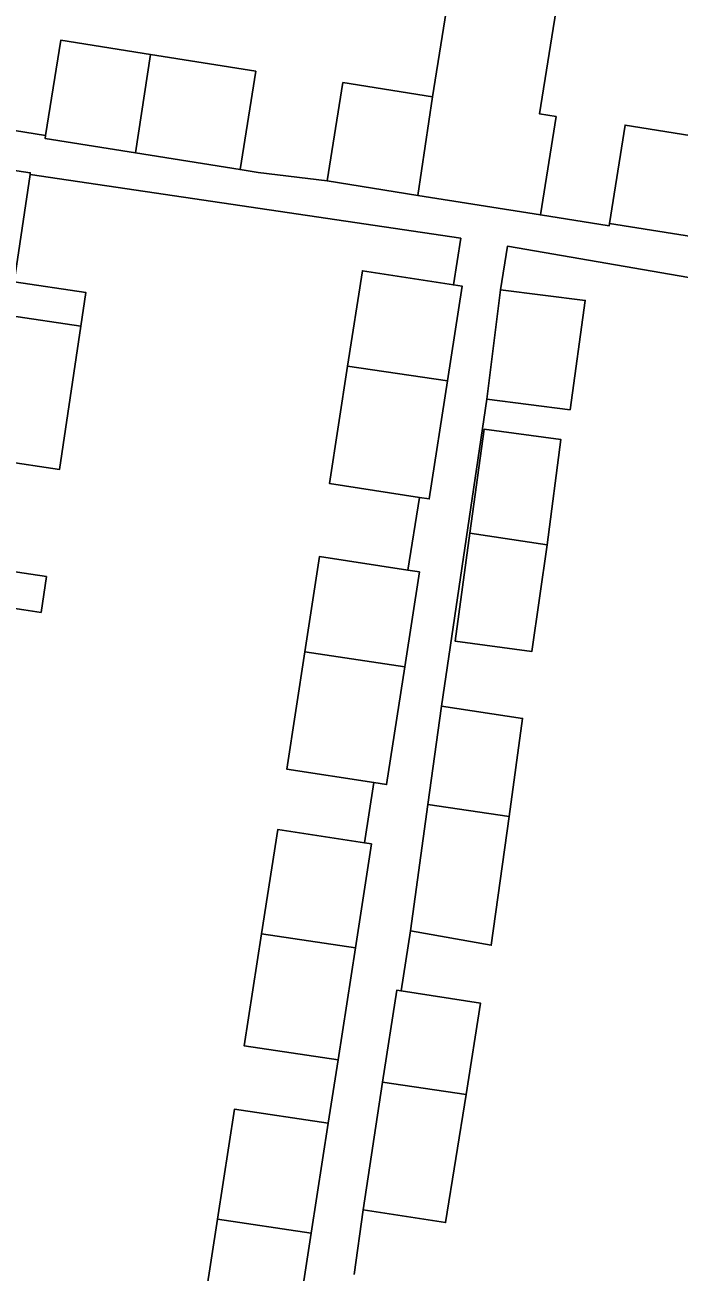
# Model space of a CAD drawing. Extents: x 162172 to 163187, y 382874 to 383685.
# Drawn here: x 162933.89 to 162955.69, y 383210.06 to 383251.64 of the extents above; entities that cross this region are included whole.
import ezdxf

# ---------------------------------------------------------------- set-up
doc = ezdxf.new("R2010")
doc.units = 0
for name, color, linetype in [('IMGEO_Erf', 7, 'Continuous'), ('IMGEO_Pand', 7, 'Continuous'), ('IMGEO_Voetpad_open', 7, 'Continuous')]:
    doc.layers.add(name, color=color, linetype=linetype)

msp = doc.modelspace()

# ---------------------------------------------------------------- linework, layer by layer
at = {"layer": 'IMGEO_Erf'}
for points in [[(162951.69, 383252.707), (162951.047, 383248.672), (162951.595, 383248.584), (162951.072, 383245.304), (162953.36, 383244.939), (162953.373, 383245.021), (162953.896, 383248.301), (162956.882, 383247.825), (162961, 383247.168), (162960.477, 383243.888), (162975.456, 383241.535), (162975.499, 383241.819), (162971.729, 383242.376), (162972.15, 383245.172), (162975.94, 383244.627), (162977.859, 383257.448)], [(162931.805, 383248.398), (162934.581, 383247.955), (162935.088, 383251.133), (162938.074, 383250.657), (162941.586, 383250.097), (162941.063, 383246.817), (162941.669, 383246.72), (162943.968, 383246.437), (162944.491, 383249.717), (162947.478, 383249.241), (162948.119, 383253.277)], [(162939.719, 383208.004), (162940.309, 383211.825), (162940.875, 383215.487), (162944.002, 383215.02), (162944.328, 383217.133), (162941.202, 383217.6), (162941.778, 383221.332), (162942.316, 383224.812), (162945.205, 383224.37), (162945.524, 383226.376), (162942.615, 383226.827), (162943.221, 383230.737), (162943.713, 383233.916), (162946.654, 383233.46), (162947.041, 383235.888), (162944.04, 383236.353), (162944.646, 383240.267), (162945.138, 383243.442), (162948.17, 383242.972), (162948.418, 383244.528), (162934.059, 383246.652), (162933.53, 383243.076), (162935.915, 383242.72), (162935.749, 383241.596), (162935.241, 383238.16), (162935.043, 383236.82), (162933.12, 383237.104)], [(162964.116, 383241.822), (162949.975, 383244.26), (162949.747, 383242.805), (162952.565, 383242.453), (162952.063, 383238.81), (162949.291, 383239.157), (162947.774, 383228.922), (162950.477, 383228.515), (162950.027, 383225.245), (162949.436, 383220.955), (162946.743, 383221.433), (162946.429, 383219.432), (162949.079, 383219.021), (162948.593, 383215.973), (162947.913, 383211.708), (162945.16, 383212.135), (162944.86, 383209.973)], [(162932.588, 383233.546), (162934.608, 383233.244), (162934.43, 383232.052), (162933.851, 383232.139)]]:
    msp.add_lwpolyline(points, dxfattribs=at)
msp.add_lwpolyline([(162951.299, 383234.305), (162950.784, 383230.744), (162948.228, 383231.096), (162948.723, 383234.691), (162949.201, 383238.166), (162951.758, 383237.814)], close=True, dxfattribs=at)
at = {"layer": 'IMGEO_Pand'}
for points in [[(162951.595, 383248.584), (162951.047, 383248.672), (162951.69, 383252.707), (162948.119, 383253.277), (162947.478, 383249.241), (162946.982, 383245.956), (162951.072, 383245.304)], [(162938.074, 383250.657), (162935.088, 383251.133), (162934.581, 383247.955), (162934.565, 383247.853), (162937.577, 383247.373)], [(162938.074, 383250.657), (162937.577, 383247.373), (162941.063, 383246.817), (162941.586, 383250.097)], [(162947.478, 383249.241), (162944.491, 383249.717), (162943.968, 383246.437), (162946.982, 383245.956)], [(162956.386, 383244.541), (162956.882, 383247.825), (162953.896, 383248.301), (162953.373, 383245.021)], [(162934.059, 383246.652), (162934.068, 383246.713), (162930.949, 383247.174), (162926.177, 383247.852), (162925.471, 383243.131), (162933.364, 383241.952), (162935.749, 383241.596), (162935.915, 383242.72), (162933.53, 383243.076)], [(162948.466, 383242.926), (162948.17, 383242.972), (162945.138, 383243.442), (162944.646, 383240.267), (162947.977, 383239.769)], [(162935.749, 383241.596), (162933.364, 383241.952), (162925.471, 383243.131), (162924.754, 383238.339), (162932.94, 383237.13), (162933.12, 383237.104), (162935.043, 383236.82), (162935.241, 383238.16)], [(162949.747, 383242.805), (162949.291, 383239.157), (162952.063, 383238.81), (162952.565, 383242.453)], [(162947.977, 383239.769), (162944.646, 383240.267), (162944.04, 383236.353), (162947.041, 383235.888), (162947.368, 383235.837)], [(162933.12, 383237.104), (162932.94, 383237.13), (162924.754, 383238.339), (162924.046, 383233.605), (162933.851, 383232.139), (162934.43, 383232.052), (162934.608, 383233.244), (162932.588, 383233.546)], [(162948.723, 383234.691), (162951.299, 383234.305), (162951.758, 383237.814), (162949.201, 383238.166)], [(162951.299, 383234.305), (162948.723, 383234.691), (162948.228, 383231.096), (162950.784, 383230.744)], [(162947.041, 383233.4), (162946.654, 383233.46), (162943.713, 383233.916), (162943.221, 383230.737), (162946.551, 383230.239)], [(162946.551, 383230.239), (162943.221, 383230.737), (162942.615, 383226.827), (162945.524, 383226.376), (162945.943, 383226.311)], [(162947.774, 383228.922), (162947.324, 383225.652), (162950.027, 383225.245), (162950.477, 383228.515)], [(162950.027, 383225.245), (162947.324, 383225.652), (162946.743, 383221.433), (162949.436, 383220.955)], [(162945.205, 383224.37), (162942.316, 383224.812), (162941.778, 383221.332), (162944.905, 383220.865), (162945.44, 383224.334)], [(162944.905, 383220.865), (162941.778, 383221.332), (162941.202, 383217.6), (162944.328, 383217.133)], [(162949.079, 383219.021), (162946.429, 383219.432), (162946.283, 383219.455), (162945.813, 383216.392), (162948.593, 383215.973)], [(162948.593, 383215.973), (162945.813, 383216.392), (162945.16, 383212.135), (162947.913, 383211.708)], [(162944.002, 383215.02), (162940.875, 383215.487), (162940.309, 383211.825), (162943.436, 383211.358)], [(162943.436, 383211.358), (162940.309, 383211.825), (162939.719, 383208.004), (162942.844, 383207.525)]]:
    msp.add_lwpolyline(points, close=True, dxfattribs=at)
at = {"layer": 'IMGEO_Voetpad_open'}
for points in [[(162956.386, 383244.541), (162953.373, 383245.021), (162953.36, 383244.939), (162951.072, 383245.304), (162946.982, 383245.956), (162943.968, 383246.437), (162941.669, 383246.72), (162941.063, 383246.817), (162937.577, 383247.373), (162934.565, 383247.853), (162934.581, 383247.955), (162931.805, 383248.398)], [(162930.949, 383247.174), (162934.068, 383246.713), (162934.059, 383246.652), (162948.418, 383244.528), (162948.17, 383242.972), (162948.466, 383242.926), (162947.977, 383239.769), (162947.368, 383235.837), (162947.041, 383235.888), (162946.654, 383233.46), (162947.041, 383233.4), (162946.551, 383230.239), (162945.943, 383226.311), (162945.524, 383226.376), (162945.205, 383224.37), (162945.44, 383224.334), (162944.905, 383220.865), (162944.328, 383217.133), (162944.002, 383215.02), (162943.436, 383211.358), (162942.844, 383207.525)], [(162944.86, 383209.973), (162945.16, 383212.135), (162945.813, 383216.392), (162946.283, 383219.455), (162946.429, 383219.432), (162946.743, 383221.433), (162947.324, 383225.652), (162947.774, 383228.922), (162949.291, 383239.157), (162949.747, 383242.805), (162949.975, 383244.26), (162964.116, 383241.822)]]:
    msp.add_lwpolyline(points, dxfattribs=at)

doc.saveas('drawing.dxf')
